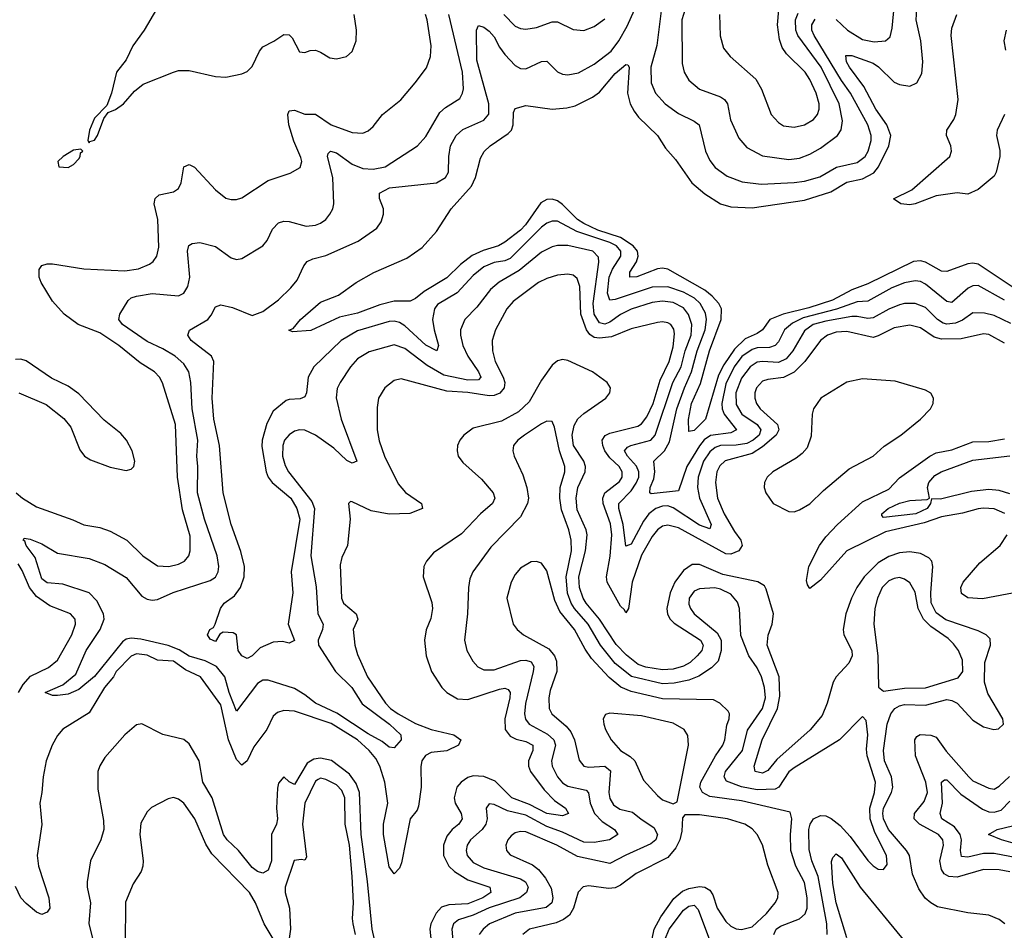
# Model space of a CAD drawing. Header units: inches. Extents: x 1694797 to 1849917, y 907313 to 1017959.
# Tile 301 of 656: x 1711026 to 1714769, y 993586 to 997050. Entities that reach past the tile are written whole.
import ezdxf

# ---------------------------------------------------------------- set-up
doc = ezdxf.new("R2010")
doc.units = ezdxf.units.IN
doc.header["$MEASUREMENT"] = 0
doc.layers.add('B7919', color=7, linetype='Continuous')

msp = doc.modelspace()

# ---------------------------------------------------------------- linework, layer by layer
at = {"layer": 'B7919', "color": 5}
for points, elevation in [([(1714770, 995982.8), (1714670, 996038.5), (1714650, 996037.8), (1714631.7, 996028.3), (1714570, 995974.5), (1714550, 995977.9), (1714470, 996044.3), (1714450, 996054.6), (1714430, 996056.9), (1714390, 996048.4), (1714341.7, 996030), (1714250, 995979.5), (1714210, 995976.5), (1714130.8, 995949.2), (1714004.5, 995915.5), (1713963.9, 995896.1), (1713933.1, 995870), (1713910, 995825), (1713897.5, 995810), (1713876.7, 995803.3), (1713830, 995801.7), (1713810, 995795.7), (1713771.5, 995768.5), (1713742, 995730), (1713710, 995664.3), (1713695.3, 995590), (1713696.3, 995570), (1713703.5, 995550), (1713750.4, 995489.6), (1713730, 995478.1), (1713652.3, 995467.7), (1713628.4, 995451.6), (1713610, 995429.2), (1713562.1, 995350), (1713530, 995257.3), (1713426.8, 995246.8), (1713421.5, 995250), (1713423.1, 995270), (1713436.7, 995303.3), (1713440.7, 995330), (1713436.9, 995370), (1713477.6, 995410), (1713496.2, 995443.8), (1713524.5, 995570), (1713552.7, 995650), (1713580.4, 995710), (1713601.8, 995790), (1713632.2, 995870), (1713637.5, 995910), (1713633.4, 995933.4), (1713612.9, 995970), (1713590.7, 995990.7), (1713550, 996014), (1713490, 996033.9), (1713430, 996032.4), (1713290, 995985), (1713270, 995983), (1713261, 996010), (1713267.2, 996070), (1713279.5, 996100.5), (1713310.7, 996150), (1713311.3, 996170), (1713294.6, 996190), (1713270, 996202.5), (1713144, 996244), (1713070, 996283.5), (1713050, 996283.8), (1713030, 996276.4), (1713010, 996260.8), (1712890, 996141.7), (1712870, 996132.9), (1712830, 996126.6), (1712790.8, 996110), (1712750, 996077.3), (1712689.5, 996010.5), (1712613.8, 995966.1), (1712603.3, 995950), (1712595.7, 995910), (1712601.6, 995870), (1712618.6, 995810), (1712612, 995790), (1712570, 995812.4), (1712490, 995885), (1712470, 995897.5), (1712450, 995903.1), (1712430, 995902.2), (1712310, 995866.6), (1712248.1, 995830), (1712143.8, 995730), (1712121.9, 995690), (1712116.6, 995630), (1712110, 995615.1), (1712092.4, 995607.6), (1712050, 995605.7), (1712039.2, 995600.8), (1711990, 995560.3), (1711965.9, 995514.1), (1711947.1, 995450), (1711946, 995426), (1711962.6, 995330), (1711970.8, 995310), (1711986.1, 995290), (1712056.2, 995230), (1712079.1, 995190), (1712091.1, 995150), (1712057.8, 994950), (1712064.4, 994870), (1712046.8, 994750), (1712070, 994688), (1712050, 994678.7), (1712024.8, 994684.8), (1711990, 994681.4), (1711939.7, 994660.3), (1711910, 994629.8), (1711890, 994619.8), (1711870, 994629.8), (1711856.5, 994650), (1711849.5, 994709.5), (1711837.4, 994717.4), (1711799.8, 994720.2), (1711787.1, 994712.9), (1711770, 994685.1), (1711750, 994694), (1711739.3, 994710), (1711748.7, 994730), (1711762, 994738), (1711769.2, 994750), (1711789.5, 994810), (1711803.6, 994830), (1711842, 994858), (1711864.7, 994890), (1711878.8, 994930), (1711880.2, 994970), (1711866.8, 995026.8), (1711829.2, 995130), (1711798.9, 995250), (1711785.6, 995430), (1711764.3, 995530), (1711757.2, 995610), (1711763.8, 995750), (1711755.4, 995770), (1711678.3, 995830), (1711665.6, 995850), (1711670.7, 995869.3), (1711740.5, 995910), (1711754, 995926), (1711770, 995957.7), (1711790, 995965.4), (1711834.7, 995954.7), (1711910, 995924.8), (1711950, 995940.2), (1712010, 995983.8), (1712056.8, 996030), (1712080.2, 996059.8), (1712105.8, 996114.2), (1712118.5, 996130), (1712139.9, 996140.1), (1712190, 996153.2), (1712312.3, 996207.7), (1712383.3, 996256.7), (1712399.4, 996280.6), (1712408.7, 996310), (1712408.7, 996330), (1712393.5, 996370), (1712394, 996390), (1712432.3, 996410), (1712610, 996428.9), (1712644.1, 996450), (1712656.3, 996470), (1712657.1, 996530), (1712663.9, 996570), (1712685.2, 996610), (1712710, 996632.3), (1712790, 996667.8), (1712809.9, 996690.1), (1712809.9, 996730), (1712763.9, 996896.1), (1712762.9, 997010), (1712770, 997028.4), (1712790, 997021.4), (1712810, 997006.8), (1712830, 996984.8), (1712850, 996945.2), (1712870, 996917.7), (1712910, 996875.2), (1712930, 996864), (1712950, 996862.5), (1713010, 996891.6), (1713030, 996892.9), (1713070, 996852.1), (1713090, 996842.7), (1713110, 996839.8), (1713150, 996847.9), (1713210, 996880.9), (1713274.1, 996930), (1713303.5, 996970), (1713334.7, 997025.3), (1713408.4, 997190)], 740), ([(1711546, 997090), (1711498.8, 997010), (1711455.8, 996950), (1711430, 996897.6), (1711393.4, 996850), (1711374.8, 996770), (1711356.8, 996723.2), (1711310, 996675.3), (1711291, 996630), (1711284.7, 996590), (1711290, 996582), (1711292.9, 996587.1), (1711310, 996591.3), (1711321.2, 996610), (1711345.2, 996674.8), (1711362.7, 996697.3), (1711390, 996708.2), (1711420.9, 996730), (1711461.6, 996778.4), (1711495, 996805), (1711610, 996851), (1711630, 996856.3), (1711670, 996857.1), (1711770, 996834.5), (1711808.9, 996831.1), (1711870, 996843.6), (1711890, 996853.6), (1711910, 996871.4), (1711936.9, 996930), (1711950, 996947.3), (1711992, 996968), (1712030, 996993.4), (1712050, 996991.9), (1712061.2, 996981.2), (1712090, 996928.2), (1712110, 996924.8), (1712130, 996932.7), (1712150, 996933.8), (1712170, 996926.9), (1712205, 996905), (1712230, 996901.5), (1712267.6, 996910), (1712290, 996929.1), (1712305.3, 996970), (1712306.2, 997010), (1712297.5, 997070)], 820), ([(1714810, 996026.2), (1714670, 996120.3), (1714650, 996124), (1714630, 996121.5), (1714550, 996091.8), (1714530, 996093.5), (1714470, 996127.6), (1714450, 996132.7), (1714424.2, 996130), (1714250, 996044.6), (1714190, 996022.8), (1714116.5, 995983.5), (1714025.5, 995954.5), (1713928.6, 995930), (1713877.8, 995910), (1713849.6, 995870), (1713830, 995856.6), (1713783.7, 995836.3), (1713743.3, 995796.7), (1713702.7, 995737.3), (1713682.3, 995697.7), (1713632.5, 995530), (1713590, 995486.8), (1713570, 995484), (1713568.8, 995528.8), (1713579.8, 995590), (1713613.5, 995666.5), (1713648.3, 995790), (1713693.1, 995910), (1713694.1, 995950), (1713684.4, 995970), (1713658.5, 995998.5), (1713630, 996020.9), (1713490, 996100.9), (1713470, 996105.1), (1713450, 996102.4), (1713372.4, 996072.4), (1713345.4, 996070), (1713345.7, 996090), (1713370.8, 996129.2), (1713377.2, 996150), (1713374.6, 996170), (1713357.9, 996190), (1713310, 996221.5), (1713224.3, 996250), (1713170, 996274.8), (1713146.4, 996290), (1713090, 996346.8), (1713070, 996361.4), (1713050, 996367.4), (1713030, 996365.7), (1713006.9, 996353.1), (1712948.6, 996270), (1712929.6, 996250), (1712870, 996204), (1712845.5, 996190), (1712787.4, 996172.6), (1712746.4, 996153.6), (1712701, 996119), (1712650, 996068.3), (1712563.5, 996016.5), (1712530, 995989.2), (1712510, 995979.4), (1712450, 995979.5), (1712394.7, 995965.3), (1712310, 995934.2), (1712242.1, 995917.9), (1712132.7, 995867.3), (1712062.9, 995862.9), (1712049.5, 995869.5), (1712064.9, 995875.1), (1712093.7, 995910), (1712170, 995974.9), (1712237.4, 996002.6), (1712305.1, 996050), (1712371.6, 996088.4), (1712497.6, 996142.4), (1712556.3, 996183.7), (1712610, 996244.9), (1712666.5, 996330), (1712743.2, 996416.8), (1712758.4, 996450), (1712777.2, 996522.8), (1712791.6, 996548.4), (1712814.2, 996570), (1712883.2, 996616.8), (1712895.8, 996630), (1712901.3, 996650), (1712903.4, 996696.6), (1712910, 996712.2), (1712950, 996724), (1713050, 996709.5), (1713105.7, 996714.3), (1713137.1, 996722.9), (1713204.1, 996755.9), (1713230, 996774.8), (1713290, 996845.3), (1713330, 996880.2), (1713338.2, 996878.2), (1713342.8, 996870), (1713336.1, 996770), (1713347.2, 996730), (1713361.5, 996701.5), (1713378.9, 996678.9), (1713450.2, 996610), (1713480.9, 996560.9), (1713518.7, 996518.7), (1713580.8, 996430), (1713630, 996387.5), (1713690, 996349.6), (1713730, 996337.9), (1713810, 996334.4), (1714010, 996363.5), (1714110, 996395.4), (1714170, 996431.9), (1714230, 996445.1), (1714272.8, 996467.2), (1714291.4, 996490), (1714330.6, 996570), (1714338.1, 996610), (1714322.1, 996650), (1714280.9, 996710), (1714235.6, 996795.6), (1714180.6, 996870), (1714169.5, 996890), (1714166.5, 996913.5), (1714190, 996913.3), (1714270, 996884.8), (1714290.8, 996870.8), (1714350, 996812.6), (1714370, 996803.3), (1714410, 996797.8), (1714436.2, 996810), (1714455.2, 996844.8), (1714459.9, 996890), (1714452.1, 996970), (1714433.6, 997050), (1714438.2, 997110)], 720), ([(1713465.9, 997094.1), (1713447.9, 996952.1), (1713425.1, 996870), (1713426, 996810), (1713442.8, 996770), (1713479.8, 996730), (1713530, 996693.2), (1713590, 996664.3), (1713609.5, 996649.5), (1713632.6, 996550), (1713650, 996513.8), (1713670, 996488.4), (1713715.2, 996455.1), (1713772.9, 996432.9), (1713844.6, 996424.6), (1713970, 996430.1), (1714010, 996436.1), (1714067.6, 996452.4), (1714131.2, 996488.8), (1714210, 996507), (1714239.6, 996530), (1714252, 996550), (1714263.1, 996590), (1714262.3, 996610), (1714249.9, 996650), (1714184.8, 996770), (1714150, 996818.4), (1714045.7, 996990), (1714037.8, 997010), (1714037.3, 997030), (1714050, 997052)], 740), ([(1713561.5, 997110), (1713543.6, 997050), (1713543.9, 996883.9), (1713551.9, 996850), (1713570, 996819.6), (1713610, 996786), (1713690, 996757.2), (1713705.9, 996745.9), (1713717, 996730), (1713728.5, 996668.5), (1713759.5, 996599.5), (1713790, 996563.5), (1713850, 996532.1), (1713950, 996518.2), (1713990, 996522.9), (1714030, 996538.4), (1714070, 996560.7), (1714135, 996610), (1714148.9, 996631.1), (1714154.5, 996665.5), (1714140.9, 996730), (1714072.3, 996870), (1713983.8, 996990), (1713976.3, 997010), (1713975.6, 997050), (1713985.1, 997074.9)], 760), ([(1713686.3, 997070), (1713688.7, 996988.7), (1713701.6, 996941.6), (1713726.3, 996910), (1713824.3, 996824.3), (1713845.8, 996785.8), (1713882.2, 996690), (1713910, 996659.1), (1713930, 996646.7), (1713970, 996641.7), (1714010, 996649.5), (1714044.1, 996670), (1714058.5, 996690), (1714065, 996710), (1714064.9, 996730), (1714053.4, 996770), (1714030, 996822.2), (1714011.9, 996850), (1713940.7, 996920.7), (1713924.9, 996944.9), (1713914.6, 996974.6), (1713907.1, 997030), (1713912.1, 997087.9)], 780), ([(1714130, 997050.6), (1714173, 997010), (1714230, 996974.8), (1714273.8, 996966.2), (1714317, 996970), (1714334.8, 996985.2), (1714342.5, 997017.5), (1714351.8, 997110)], 740), ([(1711012.9, 995250), (1711036.3, 995230), (1711090, 995197.1), (1711227.6, 995147.6), (1711270, 995127.9), (1711330, 995117.8), (1711370, 995103.9), (1711433.5, 995070), (1711494.4, 995010), (1711550, 994971.9), (1711593.2, 994970), (1711630, 994979.1), (1711651.7, 994990), (1711668.2, 995010), (1711674.3, 995030), (1711674.1, 995085.9), (1711645.2, 995185.2), (1711626.3, 995310), (1711618.4, 995510), (1711569, 995669), (1711557, 995690), (1711537.7, 995710), (1711484.4, 995744.4), (1711402.4, 995810), (1711330, 995858.5), (1711248.3, 995890), (1711194.5, 995930), (1711150, 995979), (1711107.9, 996050), (1711099.9, 996070), (1711100.3, 996099.7), (1711110, 996114.7), (1711130, 996121.8), (1711150, 996121.7), (1711270, 996101.7), (1711425.5, 996094.5), (1711477.1, 996102.9), (1711519.7, 996120.3), (1711533.5, 996130), (1711547.1, 996150), (1711555, 996185), (1711550.9, 996290), (1711536.8, 996350), (1711540.8, 996370), (1711555.8, 996384.2), (1711610, 996394.7), (1711630, 996407.7), (1711639.5, 996430), (1711650, 996490.4), (1711670, 996499.6), (1711690, 996489.2), (1711770, 996402.2), (1711810, 996371.6), (1711830, 996365.7), (1711850, 996366), (1711870, 996372.8), (1711970, 996438.8), (1712053.7, 996466.3), (1712092, 996488), (1712098.5, 996510), (1712094.6, 996525.4), (1712068.2, 996588.2), (1712049.3, 996650), (1712045.7, 996690), (1712050, 996703.6), (1712070, 996705.5), (1712110, 996691.3), (1712150.1, 996690.1), (1712210, 996649.7), (1712290, 996620.9), (1712330, 996618.8), (1712350, 996626.7), (1712370, 996643.6), (1712404.8, 996690), (1712474.4, 996745.6), (1712528.9, 996810), (1712572.7, 996867.3), (1712587, 996910), (1712589.9, 996950.1), (1712575.4, 997050), (1712568.9, 997070)], 780), ([(1714793.7, 995893.7), (1714730, 995924.8), (1714694.2, 995934.2), (1714650, 995934.5), (1714610, 995907.3), (1714583.9, 995896.1), (1714550, 995892.2), (1714536.1, 995896.1), (1714515.1, 995910), (1714470, 995954.8), (1714430, 995970.3), (1714390, 995969.9), (1714370, 995965), (1714330, 995948.7), (1714270, 995915.7), (1714250, 995913.3), (1714210, 995921.2), (1714190, 995920.6), (1714090, 995903.7), (1714042.9, 995890), (1714010, 995866.6), (1713964.6, 995790), (1713939.5, 995760.5), (1713910, 995746.1), (1713850, 995750.2), (1713830, 995746.7), (1713802.7, 995730), (1713770, 995686.2), (1713748.7, 995630), (1713750, 995585.6), (1713771.8, 995550), (1713829.6, 995510), (1713843.3, 995490), (1713836.8, 995470), (1713814.8, 995450), (1713790, 995438), (1713750, 995431.4), (1713690, 995430), (1713670, 995422.4), (1713650, 995406.5), (1713626.1, 995370), (1713604.7, 995310), (1713602.2, 995270), (1713609.8, 995229.8), (1713654.9, 995130), (1713650, 995112.8), (1713610, 995126.6), (1713510, 995193.6), (1713490, 995200.1), (1713470, 995199.1), (1713444.6, 995190), (1713417.3, 995170), (1713397.4, 995142.6), (1713350, 995054.5), (1713330, 995046.9), (1713319.8, 995130), (1713303.7, 995190), (1713303.1, 995210), (1713350, 995258.3), (1713370, 995286.5), (1713379.7, 995310), (1713380.2, 995330), (1713371.1, 995351.1), (1713336.3, 995390), (1713325.4, 995410), (1713336.2, 995423.8), (1713349.7, 995430), (1713425.2, 995450), (1713442.1, 995470), (1713509.4, 995670), (1713540.7, 995730), (1713556.2, 995790), (1713578, 995850), (1713580.7, 995890), (1713569, 995929), (1713550, 995954), (1713510, 995974.5), (1713470, 995979.1), (1713430, 995974.1), (1713350, 995949.2), (1713310, 995928.9), (1713270, 995899.5), (1713250, 995891.9), (1713230, 995897.1), (1713210, 995929.9), (1713205.7, 995970), (1713227.3, 996127.3), (1713226.4, 996146.4), (1713204.8, 996170), (1713109.1, 996190.9), (1713070, 996191.6), (1713050, 996186.5), (1713010, 996166.1), (1712924.6, 996095.4), (1712848, 996052), (1712816.1, 996023.9), (1712763.3, 995956.7), (1712718.6, 995910), (1712702.2, 995870), (1712701.5, 995850), (1712710.1, 995810), (1712730.1, 995770), (1712770.5, 995710), (1712779.5, 995690), (1712770, 995679.9), (1712730, 995679), (1712638.3, 995698.3), (1712574.3, 995734.3), (1712490, 995798.7), (1712450, 995812.6), (1712354, 995786), (1712310, 995759.4), (1712283.5, 995730), (1712244.1, 995670), (1712233, 995647), (1712228.4, 995611.6), (1712248.1, 995530), (1712307.7, 995370), (1712290, 995363.5), (1712270, 995373.5), (1712219.6, 995419.6), (1712150, 995469.9), (1712110, 995488.2), (1712090.1, 995489.9), (1712070, 995484.3), (1712050, 995471.3), (1712033, 995450), (1712025.6, 995430), (1712025.3, 995390), (1712034.5, 995354.5), (1712047.4, 995330), (1712136.9, 995216.9), (1712146.8, 995190), (1712133.2, 995010), (1712153, 994893), (1712159, 994790), (1712179.4, 994750), (1712176.4, 994730), (1712159.9, 994690), (1712161.5, 994670), (1712226.3, 994570), (1712288.7, 994510), (1712327.2, 994447.2), (1712431.2, 994370), (1712475.3, 994330), (1712476.1, 994310), (1712450, 994279.5), (1712430, 994282.6), (1712403.7, 994303.7), (1712350, 994332.9), (1712231.8, 994411.8), (1712150, 994449.9), (1712110, 994481.6), (1712070, 994505.5), (1711970, 994537), (1711950, 994537.5), (1711930, 994525.2), (1711850, 994419.6), (1711822.7, 994490), (1711805.9, 994550), (1711774.6, 994590), (1711731.4, 994611.4), (1711670, 994629.2), (1711632.3, 994652.3), (1711590, 994669.8), (1711486, 994694), (1711450, 994697.6), (1711430, 994693.9), (1711416.2, 994683.8), (1711310, 994551.4), (1711250, 994501.9), (1711210, 994484.6), (1711170, 994479.2), (1711150, 994479.2), (1711122, 994490), (1711190, 994520.2), (1711239.6, 994560.4), (1711277.9, 994650), (1711332.1, 994730), (1711347.3, 994770), (1711344.1, 994790), (1711319.6, 994839.6), (1711290, 994869.9), (1711190, 994902.4), (1711130, 994907.7), (1711110, 994922.7), (1711084.4, 995004.4), (1711049.8, 995050), (1711045.7, 995065.7), (1711039.5, 995070), (1711042.4, 995077.6), (1711065.6, 995074.4), (1711110, 995055.6), (1711170, 995020.3), (1711290, 994999.7), (1711350, 994978), (1711430, 994927.7), (1711490, 994857.6), (1711510, 994845.6), (1711530, 994841.7), (1711550, 994844.8), (1711609.2, 994870.8), (1711750, 994916.6), (1711770.3, 994929.7), (1711780.4, 994950), (1711782.9, 994970), (1711776, 995010), (1711728.2, 995150), (1711702.1, 995250), (1711703.4, 995350), (1711699.2, 995390), (1711703.5, 995450), (1711681.7, 995570), (1711675.9, 995670), (1711668.4, 995710), (1711650, 995740.5), (1711616.3, 995770), (1711570, 995798.4), (1711510, 995825.7), (1711416.7, 995890), (1711402.6, 995910), (1711406.2, 995930), (1711438.5, 995981.5), (1711450, 995991.9), (1711470, 995998.6), (1711530, 996009), (1711630, 995999.8), (1711650.3, 996009.7), (1711665.5, 996034.5), (1711672.1, 996070), (1711663.2, 996170), (1711669.1, 996190.9), (1711681.2, 996198.8), (1711710, 996202.8), (1711770, 996187.8), (1711830, 996144.2), (1711850, 996138), (1711870, 996142), (1711949.9, 996190.1), (1711966, 996210), (1711986.5, 996253.5), (1712010, 996277.5), (1712030, 996284), (1712050, 996282), (1712114.9, 996265.1), (1712150, 996268.6), (1712170, 996276.3), (1712189.9, 996290.1), (1712205.3, 996310), (1712215.8, 996330), (1712219.5, 996350), (1712216.6, 996450), (1712196.5, 996530), (1712198.8, 996541.2), (1712207, 996550), (1712230, 996544.1), (1712290, 996500.3), (1712330, 996484), (1712370, 996481.8), (1712415.3, 996490), (1712538.7, 996570), (1712570, 996605.5), (1712622.6, 996697.4), (1712644, 996716), (1712699.3, 996750), (1712709.8, 996770), (1712712.4, 996787.6), (1712709.5, 996850), (1712657.3, 997070)], 760), ([(1712866.9, 997070), (1712910, 997025.9), (1712930, 997016.8), (1712950, 997014.6), (1712990, 997020.5), (1713050, 997041.3), (1713070, 997042), (1713130, 997013.4), (1713170, 997008.4), (1713210, 997024.1), (1713250, 997053.8)], 760), ([(1714770, 996689.6), (1714741.8, 996630), (1714739, 996610), (1714752.5, 996552.5), (1714752.4, 996530), (1714738.6, 996470), (1714730, 996454.2), (1714670, 996403.7), (1714630, 996386.8), (1714590, 996391.1), (1714510, 996380.4), (1714430.2, 996349.8), (1714410, 996346.2), (1714375.3, 996350), (1714348.2, 996368.2), (1714417.3, 996402.7), (1714562, 996530), (1714567.8, 996550), (1714566, 996570), (1714549.7, 996610), (1714550.8, 996630), (1714577.5, 996670), (1714584.2, 996690), (1714594, 996746), (1714567.2, 996990), (1714570, 997017.4), (1714588.6, 997070)], 680), ([(1714776.4, 997010), (1714767.7, 996970), (1714773.7, 996933.7)], 680), ([(1714770, 995819.9), (1714710, 995852.2), (1714690, 995855.4), (1714604.6, 995835.4), (1714530, 995834.2), (1714502.6, 995842.6), (1714450, 995877.6), (1714410, 995887.9), (1714350, 995877.6), (1714290, 995846.8), (1714270, 995841), (1714170, 995863.5), (1714130, 995860.8), (1714096.3, 995850), (1714069.8, 995830.2), (1714011.3, 995750), (1713970, 995708.9), (1713930, 995688.9), (1713870, 995681.9), (1713850, 995675.2), (1713826.7, 995650), (1713820.6, 995630), (1713820.8, 995610), (1713827.4, 995590), (1713840.8, 995570), (1713907, 995510), (1713911.3, 995490), (1713901.5, 995470), (1713850, 995425.6), (1713810, 995400.3), (1713707.7, 995372.3), (1713687.6, 995352.4), (1713676.7, 995330), (1713670.8, 995290), (1713678.8, 995230), (1713703.7, 995170), (1713742.9, 995102.9), (1713767.8, 995070), (1713772.7, 995050), (1713760.1, 995030), (1713730, 995016.2), (1713710, 995018.1), (1713530, 995116.6), (1713490, 995127), (1713470, 995123.2), (1713450, 995109.3), (1713430, 995083.8), (1713390, 995013.2), (1713354.4, 994910), (1713340.5, 994810), (1713330, 994793.3), (1713324.8, 994804.8), (1713310, 994818.5), (1713259.8, 994910), (1713256.8, 994930), (1713270.9, 995009.1), (1713276.5, 995090), (1713271.7, 995131.7), (1713243.7, 995210), (1713242.7, 995230), (1713250, 995250.5), (1713306.7, 995293.3), (1713316.7, 995310), (1713316.7, 995330), (1713304.5, 995350), (1713270, 995383.4), (1713250.8, 995410), (1713242.3, 995430), (1713240.8, 995450), (1713252, 995468), (1713270, 995477), (1713376.3, 995503.7), (1713390, 995512.8), (1713410, 995538.7), (1713434.7, 995590), (1713460.8, 995679.2), (1713494.6, 995750), (1713510, 995805.5), (1713515.6, 995855.6), (1713512.7, 995872.7), (1713500.7, 995890), (1713490, 995897.4), (1713470, 995900.7), (1713450, 995897.7), (1713350, 995873.7), (1713276.3, 995843.7), (1713230, 995838.3), (1713210, 995841.5), (1713192.9, 995852.9), (1713181.2, 995870), (1713159.4, 995930), (1713154.7, 996034.7), (1713145.6, 996065.6), (1713130, 996078), (1713110, 996081.8), (1713070, 996078.2), (1713030, 996066), (1712997.8, 996050), (1712901.9, 995978.1), (1712877.2, 995950), (1712834.4, 995870), (1712822.6, 995830), (1712823.8, 995790), (1712833.4, 995750), (1712864.1, 995690), (1712869.7, 995670), (1712868.2, 995650), (1712851.1, 995628.9), (1712830, 995621), (1712810, 995619.6), (1712730, 995632.4), (1712650, 995636.6), (1712476.3, 995683.7), (1712450, 995677.1), (1712414, 995650), (1712390.2, 995610), (1712384.9, 995575.1), (1712384.3, 995490), (1712392.3, 995447.7), (1712412.4, 995390), (1712464.4, 995284.4), (1712492, 995252), (1712553.4, 995210), (1712557.6, 995190), (1712508.7, 995171.3), (1712430, 995169.2), (1712361.8, 995181.8), (1712290, 995216.2), (1712283, 995217), (1712276, 995210), (1712282.7, 995150), (1712271.6, 995050), (1712250, 995003.6), (1712244, 994976), (1712249.1, 994850), (1712257, 994830), (1712305.4, 994790), (1712311.6, 994770), (1712293.7, 994730), (1712300.5, 994670), (1712310, 994634.9), (1712347.6, 994550), (1712416.9, 994450), (1712436.1, 994430), (1712464.7, 994410), (1712530, 994372.9), (1712590, 994349.7), (1712675.9, 994330), (1712702.5, 994310), (1712694.2, 994290), (1712650, 994269), (1712590, 994262.9), (1712568.6, 994251.4), (1712555, 994230), (1712551.1, 994208.9), (1712552.6, 994130), (1712542.1, 994057.9), (1712536.5, 994043.5), (1712510.4, 994009.6), (1712477.8, 993842.2), (1712470, 993822.4), (1712450, 993800.7), (1712430, 993827.3), (1712408.6, 993950), (1712409.2, 993990), (1712425.2, 994070), (1712414.4, 994150), (1712395.4, 994210), (1712379.5, 994239.5), (1712354.3, 994270), (1712310, 994309.9), (1712210, 994372.7), (1712070, 994419.4), (1712030, 994422), (1712005.7, 994414.3), (1711990, 994400.4), (1711965.7, 994350), (1711916.3, 994283.7), (1711890, 994230.7), (1711870, 994214.6), (1711850, 994235.9), (1711820.1, 994310), (1711790, 994444.2), (1711713.1, 994550), (1711656.7, 994576.7), (1711610, 994609.8), (1711550, 994613.8), (1711510, 994633.2), (1711470, 994637.3), (1711450, 994629), (1711392.9, 994570), (1711382.4, 994550), (1711348.8, 994510), (1711290, 994413.3), (1711190, 994351.1), (1711170, 994327.2), (1711149.2, 994290), (1711126.4, 994230), (1711115, 994170), (1711110.5, 994109.5), (1711102.5, 994070), (1711110, 993989), (1711092.4, 993870), (1711096.9, 993830), (1711136.4, 993710), (1711140.2, 993670), (1711130, 993654.7), (1711110, 993646.6), (1711090, 993655.1), (1711050, 993687.6), (1711030, 993709.6), (1711010, 993752)], 780), ([(1711022, 995630), (1711126, 995586), (1711193.4, 995533.4), (1711219.7, 995499.7), (1711254, 995414), (1711272, 995390), (1711295.3, 995375.3), (1711370, 995348.4), (1711430, 995335.3), (1711450, 995340.3), (1711459.7, 995350), (1711463.5, 995370), (1711453, 995410), (1711431.6, 995450), (1711410, 995475.8), (1711346.8, 995526.8), (1711250, 995626.9), (1711210, 995655.6), (1711146.3, 995686.3), (1711050, 995752.4), (1711030, 995758), (1711010, 995757)], 820), ([(1714771.4, 993610), (1714750, 993627.5), (1714710, 993643.6), (1714630, 993652.4), (1714515.7, 993675.7), (1714490, 993689.9), (1714468.6, 993708.6), (1714444, 993744), (1714419.6, 993799.6), (1714408.8, 993870), (1714397.7, 993890), (1714329, 993969), (1714309.5, 994009.5), (1714306.7, 994030), (1714310.2, 994050), (1714340.4, 994110), (1714345.5, 994130), (1714340.1, 994170), (1714314, 994230), (1714309.9, 994270), (1714323.2, 994370), (1714338.1, 994410), (1714353.1, 994430), (1714370, 994440.2), (1714390, 994444.9), (1714470, 994442.5), (1714550, 994463.4), (1714570, 994459.9), (1714589.4, 994449.4), (1714650, 994385.7), (1714690, 994359.4), (1714729.8, 994350.2), (1714747.4, 994352.6), (1714766.3, 994370), (1714763.5, 994390), (1714706.2, 994486.2), (1714694.2, 994530), (1714695.5, 994604.5), (1714716.7, 994670), (1714714.8, 994694.8), (1714700.3, 994710), (1714670, 994724.8), (1714546.5, 994766.5), (1714510, 994793.6), (1714491.5, 994831.5), (1714489.9, 994870), (1714497.2, 994970), (1714493, 994990), (1714482.4, 995002.4), (1714450, 995019.2), (1714410, 995025.1), (1714370, 995022.4), (1714330, 995008.1), (1714290, 994983.3), (1714235.8, 994930), (1714208, 994890), (1714188.2, 994850), (1714167.2, 994790), (1714156.9, 994730), (1714158.8, 994710), (1714189.7, 994650), (1714190.4, 994630), (1714178.1, 994601.9), (1714130.1, 994550), (1714118.4, 994530), (1714095.9, 994450), (1714076.9, 994403.1), (1714031.5, 994348.5), (1713904.3, 994235.7), (1713870, 994194.4), (1713850, 994183.4), (1713821.5, 994190), (1713817.6, 994210), (1713848.5, 994310), (1713906.6, 994430), (1713916.2, 994476.2), (1713913.1, 994550), (1713867.5, 994670), (1713871.1, 994708.9), (1713886.7, 994750), (1713891.2, 994790), (1713864.2, 994884.2), (1713856.9, 994896.9), (1713831.9, 994911.9), (1713698.9, 994938.9), (1713610, 994976.9), (1713582.7, 994977.3), (1713550, 994954.4), (1713516.3, 994910), (1713498.2, 994870), (1713486.1, 994810), (1713488.6, 994788.6), (1713498.7, 994770), (1713514.2, 994754.2), (1713613.5, 994690), (1713624.2, 994670), (1713619.7, 994650), (1713601.9, 994630), (1713574.8, 994605.2), (1713549.6, 994590.4), (1713510, 994579.4), (1713470, 994577.2), (1713406.3, 994586.3), (1713377.3, 994597.3), (1713332.3, 994632.3), (1713293.3, 994673.3), (1713229.5, 994769.5), (1713179.3, 994830), (1713167.4, 994850), (1713153.6, 994890), (1713150.9, 994930), (1713176.5, 995030), (1713182.7, 995090), (1713179.1, 995110), (1713145.6, 995185.6), (1713141.3, 995230), (1713147.6, 995270), (1713175.5, 995330), (1713177.4, 995350), (1713170.8, 995370), (1713131.7, 995430), (1713126.3, 995470), (1713133.5, 995506.5), (1713148, 995532), (1713170, 995552.2), (1713254.5, 995610), (1713269, 995630), (1713271.8, 995650), (1713259.3, 995670), (1713203.7, 995710), (1713110, 995753.7), (1713090, 995757.8), (1713070, 995752.9), (1713050, 995736.4), (1713010, 995678.8), (1712963.3, 995596.7), (1712921.7, 995558.3), (1712856.9, 995523.1), (1712750, 995495.9), (1712714, 995470), (1712698.9, 995450), (1712690.1, 995429.9), (1712688.7, 995410), (1712693.2, 995390), (1712710, 995366), (1712781.7, 995301.7), (1712826, 995250), (1712832.6, 995230), (1712823, 995210), (1712777.4, 995170), (1712705.8, 995094.2), (1712598.7, 995021.3), (1712572.1, 994990), (1712562, 994970), (1712559.7, 994930), (1712592.8, 994832.8), (1712595.5, 994810), (1712588.5, 994771.5), (1712570.8, 994729.2), (1712565.1, 994690), (1712571.4, 994630), (1712590.8, 994570), (1712630.2, 994510), (1712650.2, 994490), (1712690, 994466.9), (1712730, 994464.3), (1712850, 994503), (1712870, 994507.5), (1712882.3, 994502.3), (1712890.4, 994490.4), (1712889.6, 994470), (1712869.7, 994390), (1712871.3, 994350), (1712890, 994323.9), (1712912.9, 994312.9), (1712950, 994304.5), (1712976.3, 994290), (1712976.5, 994270), (1712959.7, 994230), (1712960.3, 994210), (1712967.3, 994190), (1713019.7, 994119.7), (1713059.4, 994079.4), (1713100.7, 994050), (1713112.7, 994030), (1713090, 994021.9), (1713030, 994030.3), (1712964, 994064), (1712897.3, 994090), (1712832.8, 994152.8), (1712790, 994171.5), (1712750, 994173.1), (1712730, 994167.8), (1712703.9, 994150), (1712687.9, 994130), (1712677.9, 994090), (1712681.8, 994070), (1712704.7, 994030), (1712707.5, 994010), (1712695.1, 993990), (1712670.3, 993969.7), (1712650, 993944.4), (1712637.5, 993910), (1712636.9, 993870), (1712657.5, 993830), (1712678.4, 993810), (1712730, 993777.9), (1712813.5, 993750), (1712816.8, 993730), (1712786.6, 993710), (1712730, 993686.2), (1712657.6, 993682.4), (1712630, 993673.6), (1712608.5, 993651.5), (1712589.4, 993610), (1712585.4, 993590), (1712591.2, 993530)], 820), ([(1714095, 993570), (1714094.6, 993610), (1714061.6, 993790), (1714037.3, 993850), (1714027.1, 993892.9), (1714025.6, 993970), (1714030.8, 993990), (1714044.2, 994010), (1714070, 994022.8), (1714090, 994020.8), (1714110.8, 994010.8), (1714144.5, 993984.5), (1714183.2, 993943.2), (1714250, 993851.3), (1714270, 993831.4), (1714290, 993819), (1714310, 993817), (1714324.1, 993835.9), (1714321.2, 993870), (1714277.4, 993957.4), (1714258.9, 994010), (1714257.6, 994050), (1714275.4, 994110), (1714279.4, 994150), (1714247.5, 994250), (1714245.2, 994274.8), (1714249.8, 994329.8), (1714244.5, 994384.5), (1714230, 994399.3), (1714142.8, 994310), (1713970, 994204.3), (1713950, 994188.5), (1713912.3, 994130), (1713897.4, 994122.6), (1713830, 994119.8), (1713770, 994131.3), (1713712.9, 994152.9), (1713703.7, 994170), (1713708.9, 994190), (1713773.5, 994270), (1713793, 994347), (1713849.2, 994430), (1713860.6, 994470), (1713857.8, 994510), (1713846.4, 994550), (1713830, 994584.8), (1713797.2, 994630), (1713767.9, 994707.9), (1713762.1, 994810), (1713754.7, 994834.7), (1713730, 994865), (1713690, 994884.2), (1713669.1, 994889.1), (1713610, 994885.4), (1713590, 994875.6), (1713571.6, 994850), (1713570, 994826.4), (1713575.5, 994810), (1713590, 994790.2), (1713677.9, 994717.9), (1713692.1, 994690), (1713692.1, 994650), (1713680.8, 994610), (1713655.7, 994584.3), (1713607.9, 994552.1), (1713570, 994537.8), (1713514.3, 994525.7), (1713470, 994524.1), (1713351.4, 994551.4), (1713290, 994601.2), (1713234.3, 994670), (1713186.4, 994750), (1713134.5, 994810), (1713121.8, 994830), (1713108.2, 994868.2), (1713102.9, 994930), (1713123, 995030), (1713122.3, 995070), (1713113.7, 995110), (1713085.7, 995185.7), (1713079.3, 995230), (1713081, 995270), (1713097.7, 995330), (1713098.9, 995350), (1713078.2, 995410), (1713059.5, 995499.5), (1713050, 995522), (1713030, 995523.1), (1713010, 995512.9), (1712945.3, 995470), (1712919.6, 995450), (1712903.1, 995430), (1712900.9, 995410), (1712905.5, 995390), (1712938, 995318), (1712954, 995270), (1712959.7, 995230), (1712956.3, 995210), (1712930, 995158.7), (1712816.4, 995043.6), (1712748.4, 994950), (1712737.6, 994922.4), (1712731.8, 994890), (1712728, 994790), (1712716.3, 994690), (1712726.2, 994650), (1712749.1, 994610), (1712767.8, 994587.8), (1712790, 994577.1), (1712830, 994577.1), (1712930, 994612.1), (1712950, 994613.1), (1712970, 994606.6), (1712980.1, 994590), (1712978.4, 994570), (1712948.4, 994448.4), (1712944.8, 994410), (1712948.8, 994388.8), (1712962.8, 994370), (1713032.4, 994332.4), (1713056, 994310), (1713062.6, 994290), (1713048.2, 994230), (1713050.1, 994210.1), (1713070, 994169.5), (1713090, 994146.5), (1713110, 994133.7), (1713179.1, 994119.1), (1713188.3, 994108.3), (1713194.4, 994070), (1713211.5, 994030), (1713239.8, 993999.8), (1713286.7, 993970), (1713300.3, 993950), (1713267.7, 993930), (1713210, 993919.7), (1713170, 993921.7), (1713090, 993959.3), (1713030, 993980.3), (1712950, 994023.9), (1712880.6, 994040.6), (1712830, 994063.9), (1712810, 994066.9), (1712798.8, 994050), (1712802.8, 994010), (1712798.4, 993990), (1712784, 993970), (1712739.6, 993930), (1712727.2, 993910), (1712723, 993890), (1712726.6, 993870), (1712750, 993843.4), (1712790, 993823.6), (1712930, 993782.2), (1712948.3, 993770), (1712958.3, 993750), (1712952.7, 993730), (1712926.8, 993710), (1712810, 993671.4), (1712750, 993642.9), (1712693.9, 993626.1), (1712674.5, 993610), (1712668.1, 993590), (1712675.6, 993515.6)], 840), ([(1714771.4, 995171.4), (1714730, 995188.9), (1714690, 995192.1), (1714670, 995189.3), (1714610, 995172.4), (1714530, 995158.5), (1714464.1, 995135.9), (1714317.9, 995102.1), (1714170.7, 995029.3), (1714070, 994917.7), (1714030, 994886), (1714020.5, 994900.5), (1714016.8, 994916.8), (1714025.4, 994970), (1714066.7, 995050), (1714090, 995083.3), (1714135.5, 995130), (1714230, 995215.3), (1714330, 995264.7), (1714370, 995307.2), (1714485.9, 995390), (1714510, 995402.1), (1714570, 995414.1), (1714650, 995444.1), (1714710, 995445.6), (1714770, 995455.8)], 780), ([(1714790, 995246.6), (1714750, 995259), (1714710, 995262.5), (1714644.7, 995255.3), (1714525.9, 995225.9), (1714492.7, 995227.3), (1714489.1, 995210), (1714476.4, 995190), (1714432.6, 995170), (1714310, 995156.2), (1714303.5, 995163.5), (1714303.5, 995170), (1714327.9, 995190), (1714370, 995210.5), (1714410, 995221.5), (1714475.4, 995224.6), (1714485.2, 995230), (1714477.6, 995270), (1714482.4, 995290), (1714504.4, 995315.6), (1714528.9, 995330), (1714650, 995374.1), (1714790, 995391.1)], 760), ([(1714826.6, 994873.4), (1714686.8, 994846.8), (1714630.6, 994850.6), (1714606.7, 994866.7), (1714603.9, 994890), (1714612.3, 994910), (1714676.6, 994983.4), (1714753.3, 995050), (1714780.5, 995090)], 780), ([(1713892.4, 993570), (1713901.5, 993590), (1713917.9, 993602.1), (1713990.7, 993630), (1714011.6, 993648.4), (1714019.3, 993670), (1714020.1, 993710), (1714010, 993767.4), (1713976.7, 993830), (1713957.7, 993890), (1713955.8, 993950), (1713961.7, 994010), (1713955.3, 994035.3), (1713770, 994079), (1713650, 994095.4), (1713621.1, 994110), (1713611.4, 994130), (1713615.8, 994150), (1713671, 994249), (1713699.6, 994290), (1713707.2, 994310), (1713714.3, 994365.7), (1713722.5, 994390), (1713724, 994410), (1713719.8, 994419.8), (1713687.6, 994450), (1713663, 994463), (1713470, 994466.5), (1713350, 994493.9), (1713310.8, 994510.8), (1713267.1, 994547.1), (1713199.9, 994619.9), (1713175.1, 994655), (1713134.9, 994730), (1713079.3, 994799.3), (1713060.3, 994840.3), (1713030, 994953.3), (1713010, 994982), (1712990, 994988.4), (1712970, 994987.1), (1712930, 994963.1), (1712910, 994938.9), (1712894.2, 994910), (1712877.2, 994850), (1712902, 994750), (1712916.5, 994730), (1712941.7, 994710), (1713037.1, 994657.1), (1713059.3, 994630), (1713067, 994610), (1713068.1, 994570), (1713042.4, 994497.6), (1713036.9, 994470), (1713039.3, 994430), (1713048.3, 994410), (1713102.8, 994362.8), (1713120.5, 994340.5), (1713134.5, 994310), (1713153.2, 994233.2), (1713170, 994210.2), (1713190, 994206.2), (1713250, 994210.1), (1713272.5, 994192.5), (1713265.7, 994110), (1713270, 994087.7), (1713283.6, 994063.6), (1713306.9, 994046.9), (1713355.6, 994035.6), (1713388.1, 994008.1), (1713436.7, 993976.7), (1713450.1, 993950), (1713444.3, 993930), (1713425.6, 993914.4), (1713330, 993872.3), (1713270, 993839.4), (1713146.5, 993866.5), (1713067.4, 993910), (1712950, 993960.1), (1712930, 993962.2), (1712910, 993957), (1712894.1, 993945.9), (1712882.2, 993930), (1712874.5, 993910), (1712875.9, 993890), (1712890, 993873.6), (1712975.1, 993835.1), (1712997.8, 993817.8), (1713024.8, 993784.8), (1713045.9, 993745.9), (1713052.6, 993710), (1713049.3, 993690.7), (1713027.2, 993672.8), (1712910, 993650.8), (1712812.5, 993610), (1712787.2, 993590), (1712772.5, 993570)], 860), ([(1711021.8, 994490), (1711038.4, 994521.6), (1711067.3, 994552.7), (1711134.7, 994585.3), (1711170, 994613.4), (1711223.8, 994710), (1711237.4, 994750), (1711236.8, 994770), (1711218.3, 994790), (1711139.9, 994819.9), (1711090, 994855.8), (1711063.1, 994890), (1711035.3, 994955.3), (1711020, 994980)], 780), ([(1712406.7, 993410), (1712366.2, 993590), (1712348.2, 993771.8), (1712324.2, 993950), (1712317.5, 994110), (1712304.7, 994144.7), (1712280, 994180), (1712211.8, 994231.8), (1712170, 994241.3), (1712143.5, 994236.5), (1712118.5, 994221.5), (1712070, 994140.5), (1712050, 994151.1), (1712030, 994169.7), (1712010, 994145.6), (1712006.1, 994126.1), (1712001.5, 994050), (1712006, 994010), (1712002, 993990), (1711982.6, 993950), (1711983.7, 993850), (1711970, 993814.5), (1711950, 993803.4), (1711930, 993809.1), (1711910, 993824.2), (1711857.3, 993890), (1711814, 993930), (1711801, 993950), (1711757.4, 994090), (1711721.6, 994150), (1711707.6, 994230), (1711670, 994294.7), (1711650, 994311.6), (1711570, 994331.3), (1711490, 994371.4), (1711470, 994367.3), (1711425, 994330), (1711350, 994243.4), (1711330, 994211.9), (1711323, 994190), (1711323.1, 994123.1), (1711344.1, 994004.2), (1711346, 993970), (1711334.3, 993930), (1711294.5, 993850), (1711282.7, 993770), (1711282.2, 993750), (1711294.7, 993690), (1711288.2, 993611.8), (1711304, 993550)], 820), ([(1714790, 993808.9), (1714750, 993815.9), (1714690, 993817.1), (1714590, 993788.4), (1714558.5, 993790), (1714540.8, 993800.8), (1714530, 993817.4), (1714524.6, 993850), (1714538, 993910), (1714535.1, 993930), (1714519.2, 993950), (1714446.6, 993990), (1714426.4, 994010), (1714427.1, 994030), (1714464, 994076), (1714477, 994110), (1714471, 994150), (1714432, 994250), (1714428.5, 994310), (1714436.3, 994323.7), (1714449.3, 994330.7), (1714490, 994328.4), (1714510, 994321.2), (1714547.5, 994267.5), (1714633.8, 994170), (1714650, 994155), (1714710, 994126.8), (1714730, 994123.3), (1714750, 994133.9), (1714789.3, 994170.7)], 780), ([(1712303, 993570), (1712293.7, 993610), (1712290.4, 993630.4), (1712295.4, 993690), (1712289.9, 993790.1), (1712280.1, 993910), (1712263.6, 993990), (1712261.6, 994090), (1712250, 994117.7), (1712230, 994139.1), (1712190, 994159.7), (1712170, 994165), (1712160.3, 994159.7), (1712150, 994153.3), (1712109.5, 994070), (1712100.5, 993990), (1712116.5, 993863.5), (1712110, 993853), (1712095.4, 993855.4), (1712069.1, 993850.9), (1712034.8, 993750), (1712034.6, 993730), (1712051, 993670), (1712055.9, 993590), (1712050, 993554.5)], 840), ([(1714876.4, 993850), (1714730, 993878.2), (1714690, 993877.9), (1714630, 993864.5), (1714606.7, 993866.7), (1714602.7, 993890), (1714606.1, 993930), (1714601.9, 993950), (1714579.1, 993979.1), (1714531.8, 994010), (1714525.4, 994030), (1714534.6, 994070), (1714530.8, 994149.2), (1714542.2, 994157.8), (1714550, 994158.5), (1714603.6, 994103.6), (1714686.1, 994046.1), (1714710, 994036.4), (1714730, 994035.7), (1714756.7, 994043.3), (1714790, 994077.4)], 760), ([(1711990, 993553.3), (1711955.5, 993610), (1711922.2, 993690), (1711899.5, 993730), (1711756.6, 993876.6), (1711733.6, 993913.6), (1711691.9, 994010), (1711650, 994069.7), (1711630, 994085.1), (1711610, 994090.8), (1711590, 994085.4), (1711526.6, 994053.4), (1711510, 994036.9), (1711486.5, 993993.5), (1711482.6, 993950), (1711495.2, 993850), (1711493.8, 993830), (1711488, 993810), (1711457.2, 993762.8), (1711427.6, 993692.4), (1711426.9, 993530)], 840), ([(1713421, 993510), (1713438.3, 993590), (1713463.5, 993636.5), (1713513.1, 993706.9), (1713545.5, 993734.5), (1713570, 993744.9), (1713610, 993752), (1713630, 993749.7), (1713650, 993738.8), (1713661.3, 993721.3), (1713676.9, 993670), (1713710, 993619.3), (1713730, 993601.4), (1713750, 993591.7), (1713770, 993588.8), (1713810, 993599), (1713865, 993650), (1713898.5, 993690), (1713907.9, 993710), (1713908.9, 993730), (1713870, 993833.3), (1713850, 993911.1), (1713830, 993949.8), (1713810, 993971.6), (1713783, 993990), (1713717, 994010), (1713610, 994024.9), (1713554.8, 994025.2), (1713546, 994014), (1713543.4, 993963.4), (1713536.1, 993930), (1713520.8, 993899.2), (1713490, 993862.8), (1713370, 993801.8), (1713310, 993757.3), (1713290, 993747.3), (1713264.3, 993744.3), (1713190, 993755.4), (1713168.2, 993751.8), (1713148.9, 993731.1), (1713131.8, 993670), (1713116, 993644), (1713092.7, 993627.3), (1713065.1, 993614.9), (1712964.5, 993590), (1712938.2, 993570)], 880), ([(1714830, 993910.3), (1714758.3, 993930), (1714708.6, 993950), (1714742, 993970), (1714890, 994005)], 740), ([(1714170, 993556.8), (1714129.7, 993690), (1714116.6, 993763.4), (1714112.5, 993847.5), (1714117, 993863), (1714130, 993876.2), (1714150, 993862), (1714220.8, 993750), (1714390, 993544.3)], 820), ([(1713478.6, 993550), (1713494.9, 993590), (1713550, 993661.9), (1713570, 993677.3), (1713590, 993680.9), (1713605, 993665), (1713648.6, 993550)], 860)]:
    msp.add_lwpolyline(points, dxfattribs=dict(at, elevation=elevation))
for points, elevation in [([(1711258, 996558), (1711230, 996553.2), (1711191.3, 996530), (1711171.3, 996510), (1711174, 996490), (1711210, 996488), (1711230, 996498.8), (1711250, 996521), (1711256, 996530), (1711256.4, 996543.6), (1711266, 996550)], 820), ([(1714230, 995683.2), (1714170, 995671.6), (1714071.6, 995610), (1714043.6, 995570), (1714038.7, 995550), (1714034.3, 995465.7), (1714019, 995421), (1714000.7, 995399.3), (1713977.9, 995382.1), (1713889.5, 995330), (1713867.6, 995310), (1713856.8, 995290), (1713856, 995270), (1713861.9, 995250), (1713890, 995209.4), (1713950, 995178.7), (1713970, 995178.3), (1713990, 995185.6), (1714030, 995207.9), (1714081.4, 995258.6), (1714179, 995341), (1714269.9, 995390), (1714312.3, 995427.7), (1714376.3, 995470), (1714450.6, 995530), (1714488.7, 995570), (1714499.2, 995590), (1714500.4, 995610), (1714489.8, 995629.8), (1714470, 995640.3), (1714354.6, 995674.6)], 820), ([(1714370, 994927.5), (1714350, 994924.5), (1714330, 994915.2), (1714305.3, 994890), (1714286.5, 994850), (1714276.4, 994810), (1714273.2, 994750), (1714288.3, 994630), (1714291.4, 994511.4), (1714310, 994496), (1714390, 994506.5), (1714470, 994508.9), (1714593.9, 994546.1), (1714611.1, 994570), (1714610, 994613.6), (1714595.5, 994650), (1714576.1, 994676.1), (1714555.6, 994695.6), (1714490, 994741.2), (1714461.8, 994770), (1714442.1, 994810), (1714430, 994872.4), (1714410, 994907.2), (1714390, 994922.2)], 840), ([(1713270, 994411.8), (1713253.1, 994406.9), (1713244, 994390), (1713246.2, 994370), (1713252.3, 994350), (1713275, 994310), (1713310.2, 994270), (1713347.2, 994247.2), (1713364.3, 994230), (1713397, 994157), (1713450, 994098.9), (1713470, 994082.3), (1713510, 994067.3), (1713525.6, 994074.4), (1713568.8, 994290), (1713566.4, 994326.4), (1713552.4, 994350), (1713510, 994373.6), (1713390, 994401.4)], 880)]:
    msp.add_lwpolyline(points, close=True, dxfattribs=dict(at, elevation=elevation))

doc.saveas('drawing.dxf')
